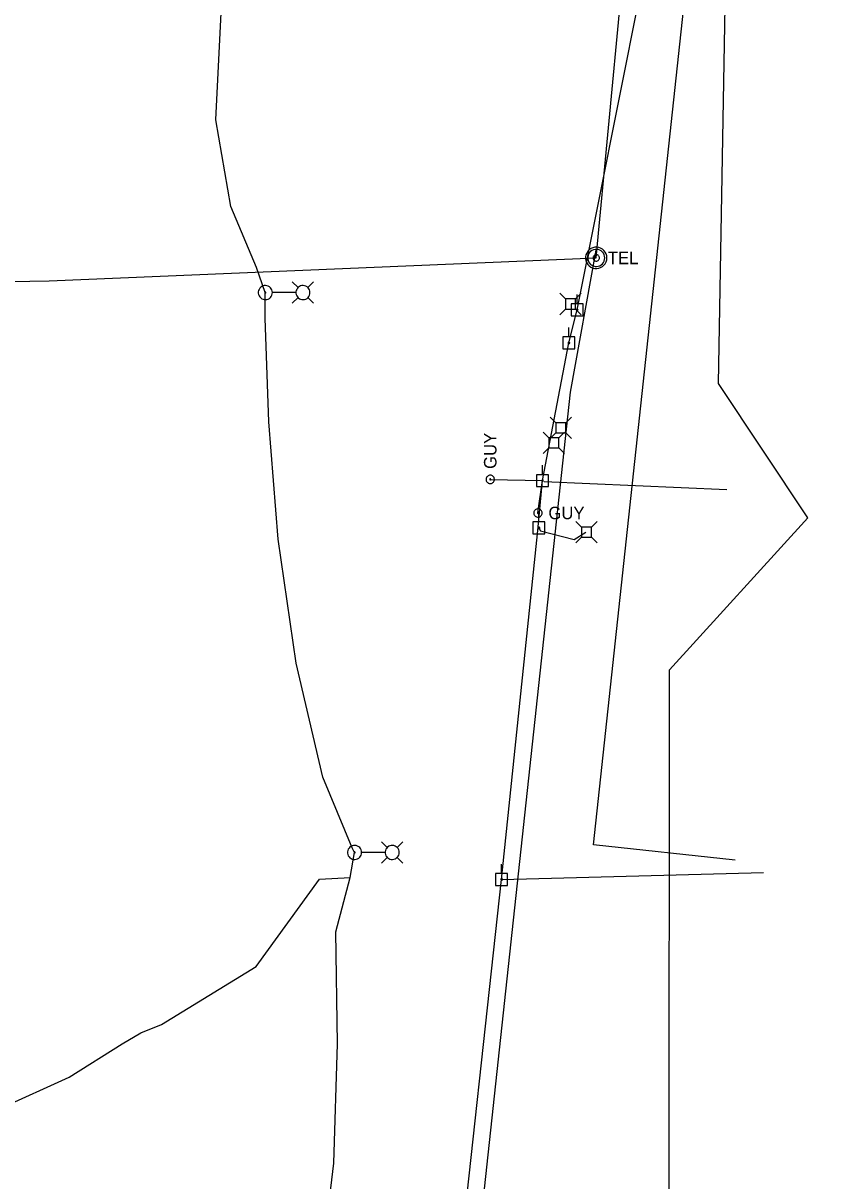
# Model space of a CAD drawing. Extents: x 596028 to 606371, y 330010 to 403088.
# Drawn here: x 604259.3 to 604504.6, y 349407.1 to 349764.2 of the extents above; entities that cross this region are included whole.
import ezdxf

# ---------------------------------------------------------------- set-up
doc = ezdxf.new("R2010")
doc.units = 0
for name, color, linetype in [('E_LTG', 7, 'Continuous'), ('E_LTG_CID', 7, 'Continuous'), ('E_UTL_E', 7, 'Continuous'), ('E_UTL_E_UG', 7, 'Continuous'), ('E_UTL_EGuyWire', 7, 'Continuous'), ('E_UTL_EPowerPole', 7, 'Continuous'), ('E_UTL_G_UG', 7, 'Continuous'), ('E_UTL_Overhead', 7, 'Continuous'), ('E_UTL_T', 7, 'Continuous'), ('E_UTL_T_MH', 7, 'Continuous'), ('E_UTL_T_UG', 7, 'Continuous')]:
    doc.layers.add(name, color=color, linetype=linetype)

msp = doc.modelspace()

# ---------------------------------------------------------------- linework, layer by layer
at = {"layer": 'E_LTG'}
for points in [[(604344.05, 349682.61), (604342.27, 349684.38)], [(604347.09, 349682.61), (604348.87, 349684.38)], [(604336.14, 349681.08), (604336.1, 349681.5), (604335.98, 349681.89), (604335.79, 349682.26), (604335.54, 349682.58), (604335.23, 349682.86), (604334.87, 349683.06), (604334.48, 349683.2), (604334.07, 349683.26), (604333.65, 349683.24), (604333.25, 349683.14), (604332.88, 349682.97), (604332.54, 349682.73), (604332.25, 349682.43), (604332.03, 349682.08), (604331.88, 349681.7), (604331.8, 349681.29), (604331.8, 349680.88), (604331.88, 349680.47), (604332.03, 349680.09), (604332.25, 349679.74), (604332.54, 349679.44), (604332.88, 349679.2), (604333.25, 349679.03), (604333.65, 349678.93), (604334.07, 349678.91), (604334.48, 349678.97), (604334.87, 349679.1), (604335.23, 349679.31), (604335.54, 349679.58), (604335.79, 349679.91), (604335.98, 349680.27), (604336.1, 349680.67), (604336.14, 349681.08)], [(604334.13, 349681.08), (604334.13, 349681.12), (604334.12, 349681.15), (604334.1, 349681.17), (604334.08, 349681.2), (604334.06, 349681.22), (604334.03, 349681.23), (604334, 349681.25), (604333.97, 349681.25), (604333.94, 349681.25), (604333.91, 349681.24), (604333.88, 349681.23), (604333.86, 349681.21), (604333.83, 349681.19), (604333.82, 349681.16), (604333.8, 349681.13), (604333.8, 349681.1), (604333.8, 349681.07), (604333.8, 349681.04), (604333.82, 349681.01), (604333.83, 349680.98), (604333.86, 349680.96), (604333.88, 349680.94), (604333.91, 349680.93), (604333.94, 349680.92), (604333.97, 349680.92), (604334, 349680.92), (604334.03, 349680.93), (604334.06, 349680.95), (604334.08, 349680.97), (604334.1, 349680.99), (604334.12, 349681.02), (604334.13, 349681.05), (604334.13, 349681.08)], [(604343.36, 349681.08), (604336.18, 349681.08)], [(604347.74, 349681.08), (604347.7, 349681.5), (604347.59, 349681.89), (604347.4, 349682.26), (604347.14, 349682.58), (604346.83, 349682.86), (604346.47, 349683.06), (604346.08, 349683.2), (604345.67, 349683.26), (604345.26, 349683.24), (604344.86, 349683.14), (604344.48, 349682.97), (604344.14, 349682.73), (604343.86, 349682.43), (604343.63, 349682.08), (604343.48, 349681.7), (604343.4, 349681.29), (604343.4, 349680.88), (604343.48, 349680.47), (604343.63, 349680.09), (604343.86, 349679.74), (604344.14, 349679.44), (604344.48, 349679.2), (604344.86, 349679.03), (604345.26, 349678.93), (604345.67, 349678.91), (604346.08, 349678.97), (604346.47, 349679.1), (604346.83, 349679.31), (604347.14, 349679.58), (604347.4, 349679.91), (604347.59, 349680.27), (604347.7, 349680.67), (604347.74, 349681.08)], [(604344.05, 349679.56), (604342.27, 349677.78)], [(604347.09, 349679.56), (604348.87, 349677.78)], [(604363.67, 349508.39), (604363.63, 349508.81), (604363.51, 349509.2), (604363.33, 349509.57), (604363.07, 349509.9), (604362.76, 349510.17), (604362.4, 349510.37), (604362.01, 349510.51), (604361.6, 349510.57), (604361.19, 349510.55), (604360.78, 349510.45), (604360.41, 349510.28), (604360.07, 349510.04), (604359.79, 349509.74), (604359.56, 349509.39), (604359.41, 349509.01), (604359.33, 349508.6), (604359.33, 349508.19), (604359.41, 349507.78), (604359.56, 349507.4), (604359.79, 349507.05), (604360.07, 349506.75), (604360.41, 349506.51), (604360.78, 349506.34), (604361.19, 349506.24), (604361.6, 349506.22), (604362.01, 349506.28), (604362.4, 349506.41), (604362.76, 349506.62), (604363.07, 349506.89), (604363.33, 349507.22), (604363.51, 349507.59), (604363.63, 349507.98), (604363.67, 349508.39)], [(604371.58, 349509.92), (604369.8, 349511.69)], [(604375.27, 349508.39), (604375.23, 349508.81), (604375.12, 349509.2), (604374.93, 349509.57), (604374.67, 349509.9), (604374.36, 349510.17), (604374, 349510.37), (604373.61, 349510.51), (604373.2, 349510.57), (604372.79, 349510.55), (604372.39, 349510.45), (604372.01, 349510.28), (604371.67, 349510.04), (604371.39, 349509.74), (604371.16, 349509.39), (604371.01, 349509.01), (604370.93, 349508.6), (604370.93, 349508.19), (604371.01, 349507.78), (604371.16, 349507.4), (604371.39, 349507.05), (604371.67, 349506.75), (604372.01, 349506.51), (604372.39, 349506.34), (604372.79, 349506.24), (604373.2, 349506.22), (604373.61, 349506.28), (604374, 349506.41), (604374.36, 349506.62), (604374.67, 349506.89), (604374.93, 349507.22), (604375.12, 349507.59), (604375.23, 349507.98), (604375.27, 349508.39)], [(604374.62, 349509.92), (604376.4, 349511.69)], [(604361.66, 349508.39), (604361.66, 349508.43), (604361.65, 349508.46), (604361.64, 349508.48), (604361.62, 349508.51), (604361.59, 349508.53), (604361.56, 349508.55), (604361.53, 349508.56), (604361.5, 349508.56), (604361.47, 349508.56), (604361.44, 349508.55), (604361.41, 349508.54), (604361.39, 349508.52), (604361.36, 349508.5), (604361.35, 349508.47), (604361.34, 349508.44), (604361.33, 349508.41), (604361.33, 349508.38), (604361.34, 349508.35), (604361.35, 349508.32), (604361.36, 349508.29), (604361.39, 349508.27), (604361.41, 349508.25), (604361.44, 349508.24), (604361.47, 349508.23), (604361.5, 349508.23), (604361.53, 349508.23), (604361.56, 349508.24), (604361.59, 349508.26), (604361.62, 349508.28), (604361.64, 349508.3), (604361.65, 349508.33), (604361.66, 349508.36), (604361.66, 349508.39)], [(604370.89, 349508.39), (604363.71, 349508.39)], [(604371.58, 349506.87), (604369.8, 349505.09)], [(604374.62, 349506.87), (604376.4, 349505.09)]]:
    msp.add_lwpolyline(points, dxfattribs=at)
at = {"layer": 'E_LTG_CID'}
for points in [[(604351.43, 349381.66), (604355.14, 349412.59), (604356.17, 349449.36), (604355.74, 349483.95), (604360.12, 349500.66), (604361.5, 349508.39), (604360.72, 349509.83), (604351.73, 349531.61), (604343.46, 349566.77), (604337.91, 349605), (604335.03, 349641.22), (604333.89, 349673.15), (604333.96, 349681.08), (604331.24, 349688.88), (604323.28, 349707.64), (604318.66, 349734.37), (604320.35, 349767.38)], [(604140.26, 349539.04), (604140.44, 349538.05), (604141.42, 349532.73), (604144.51, 349495.79), (604157.14, 349473.94), (604176.87, 349449.66), (604193.45, 349435.35), (604211.28, 349426.13), (604226.42, 349425.48), (604229.66, 349426.98), (604237.82, 349430.49), (604238.91, 349431.12), (604240.8, 349430.71), (604252.17, 349429.36), (604273.46, 349439.04), (604289.87, 349449.39), (604295.59, 349452.78), (604301.99, 349455.29), (604331.14, 349473.25)], [(604331.14, 349473.25), (604350.63, 349500.13), (604360.12, 349500.66)]]:
    msp.add_lwpolyline(points, dxfattribs=at)
at = {"layer": 'E_UTL_E'}
for points in [[(604431.44, 349608.7), (604429.69, 349610.45)], [(604434.53, 349608.7), (604436.29, 349610.45)], [(604431.44, 349605.6), (604429.69, 349603.85)], [(604434.53, 349608.7), (604431.44, 349608.7)], [(604431.44, 349608.7), (604431.44, 349605.6)], [(604431.44, 349605.6), (604434.53, 349605.6)], [(604434.53, 349605.6), (604434.53, 349608.7)], [(604434.53, 349605.6), (604436.29, 349603.85)]]:
    msp.add_lwpolyline(points, dxfattribs=at)
at = {"layer": 'E_UTL_E_UG'}
msp.add_line((604406.83, 349500.08), (604487.54, 349502.18), dxfattribs=at)
for points in [[(604478.87, 349505.98), (604435.13, 349510.7), (604469.32, 349827.39), (604442.52, 349839.11)], [(604418.35, 349608.49), (604418.82, 349607.62), (604429.19, 349604.9), (604432.78, 349607.19)]]:
    msp.add_lwpolyline(points, dxfattribs=at)
at = {"layer": 'E_UTL_EGuyWire'}
for p in [(604403.32, 349623.48), (604418.04, 349613.12)]:
    msp.add_line(p, (604419.45, 349623.08), dxfattribs=at)
for points in [[(604403.32, 349624.76), (604403.08, 349624.74), (604402.84, 349624.67), (604402.63, 349624.56), (604402.43, 349624.41), (604402.27, 349624.22), (604402.15, 349624.01), (604402.07, 349623.78), (604402.04, 349623.54), (604402.05, 349623.3), (604402.11, 349623.06), (604402.21, 349622.84), (604402.35, 349622.64), (604402.53, 349622.47), (604402.73, 349622.34), (604402.96, 349622.25), (604403.2, 349622.2), (604403.44, 349622.2), (604403.68, 349622.25), (604403.91, 349622.34), (604404.11, 349622.47), (604404.29, 349622.64), (604404.43, 349622.84), (604404.53, 349623.06), (604404.59, 349623.3), (604404.6, 349623.54), (604404.57, 349623.78), (604404.49, 349624.01), (604404.36, 349624.22), (604404.2, 349624.41), (604404.01, 349624.56), (604403.8, 349624.67), (604403.56, 349624.74), (604403.32, 349624.76)], [(604403.32, 349623.64), (604403.29, 349623.64), (604403.26, 349623.63), (604403.23, 349623.61), (604403.21, 349623.6), (604403.19, 349623.57), (604403.17, 349623.55), (604403.16, 349623.52), (604403.16, 349623.49), (604403.16, 349623.46), (604403.17, 349623.43), (604403.18, 349623.4), (604403.2, 349623.37), (604403.22, 349623.35), (604403.25, 349623.34), (604403.27, 349623.33), (604403.3, 349623.32), (604403.33, 349623.32), (604403.36, 349623.33), (604403.39, 349623.34), (604403.42, 349623.35), (604403.44, 349623.37), (604403.46, 349623.4), (604403.47, 349623.43), (604403.48, 349623.46), (604403.48, 349623.49), (604403.47, 349623.52), (604403.46, 349623.55), (604403.45, 349623.57), (604403.43, 349623.6), (604403.41, 349623.61), (604403.38, 349623.63), (604403.35, 349623.64), (604403.32, 349623.64)], [(604419.32, 349613.12), (604419.3, 349613.36), (604419.23, 349613.6), (604419.12, 349613.81), (604418.97, 349614.01), (604418.78, 349614.17), (604418.57, 349614.29), (604418.34, 349614.37), (604418.1, 349614.4), (604417.86, 349614.39), (604417.62, 349614.33), (604417.4, 349614.23), (604417.2, 349614.09), (604417.03, 349613.91), (604416.9, 349613.71), (604416.81, 349613.48), (604416.76, 349613.24), (604416.76, 349613), (604416.81, 349612.76), (604416.9, 349612.53), (604417.03, 349612.33), (604417.2, 349612.15), (604417.4, 349612.01), (604417.62, 349611.91), (604417.86, 349611.85), (604418.1, 349611.84), (604418.34, 349611.87), (604418.57, 349611.95), (604418.78, 349612.07), (604418.97, 349612.23), (604419.12, 349612.43), (604419.23, 349612.64), (604419.3, 349612.88), (604419.32, 349613.12)], [(604418.2, 349613.12), (604418.2, 349613.15), (604418.19, 349613.18), (604418.17, 349613.21), (604418.16, 349613.23), (604418.13, 349613.25), (604418.11, 349613.27), (604418.08, 349613.28), (604418.05, 349613.28), (604418.02, 349613.28), (604417.99, 349613.27), (604417.96, 349613.26), (604417.93, 349613.24), (604417.91, 349613.22), (604417.9, 349613.19), (604417.89, 349613.17), (604417.88, 349613.14), (604417.88, 349613.1), (604417.89, 349613.07), (604417.9, 349613.05), (604417.91, 349613.02), (604417.93, 349613), (604417.96, 349612.98), (604417.99, 349612.97), (604418.02, 349612.96), (604418.05, 349612.96), (604418.08, 349612.96), (604418.11, 349612.97), (604418.13, 349612.99), (604418.16, 349613.01), (604418.17, 349613.03), (604418.19, 349613.06), (604418.2, 349613.09), (604418.2, 349613.12)]]:
    msp.add_lwpolyline(points, dxfattribs=at)
at = {"layer": 'E_UTL_EPowerPole'}
for points in [[(604431.96, 349677.63), (604428.27, 349677.63)], [(604428.27, 349677.63), (604428.27, 349673.94)], [(604430.12, 349677.63), (604430.12, 349680.54)], [(604431.96, 349673.94), (604431.96, 349677.63)], [(604428.27, 349673.94), (604431.96, 349673.94)], [(604430.39, 349675.79), (604430.38, 349675.84), (604430.37, 349675.88), (604430.35, 349675.92), (604430.32, 349675.95), (604430.29, 349675.98), (604430.25, 349676.01), (604430.21, 349676.02), (604430.16, 349676.03), (604430.12, 349676.03), (604430.07, 349676.02), (604430.03, 349676), (604429.99, 349675.97), (604429.96, 349675.94), (604429.94, 349675.9), (604429.92, 349675.86), (604429.91, 349675.81), (604429.91, 349675.77), (604429.92, 349675.72), (604429.94, 349675.68), (604429.96, 349675.64), (604429.99, 349675.61), (604430.03, 349675.58), (604430.07, 349675.56), (604430.12, 349675.55), (604430.16, 349675.55), (604430.21, 349675.56), (604430.25, 349675.57), (604430.29, 349675.6), (604430.32, 349675.63), (604430.35, 349675.66), (604430.37, 349675.7), (604430.38, 349675.74), (604430.39, 349675.79)], [(604427.56, 349667.42), (604427.56, 349670.33)], [(604429.4, 349667.42), (604425.71, 349667.42)], [(604425.71, 349667.42), (604425.71, 349663.73)], [(604429.4, 349663.73), (604429.4, 349667.42)], [(604425.71, 349663.73), (604429.4, 349663.73)], [(604427.83, 349665.58), (604427.82, 349665.63), (604427.81, 349665.67), (604427.79, 349665.71), (604427.76, 349665.74), (604427.73, 349665.77), (604427.69, 349665.8), (604427.65, 349665.81), (604427.6, 349665.82), (604427.56, 349665.82), (604427.51, 349665.81), (604427.47, 349665.79), (604427.43, 349665.76), (604427.4, 349665.73), (604427.38, 349665.69), (604427.36, 349665.65), (604427.35, 349665.6), (604427.35, 349665.56), (604427.36, 349665.51), (604427.38, 349665.47), (604427.4, 349665.43), (604427.43, 349665.4), (604427.47, 349665.37), (604427.51, 349665.35), (604427.56, 349665.34), (604427.6, 349665.34), (604427.65, 349665.35), (604427.69, 349665.36), (604427.73, 349665.39), (604427.76, 349665.42), (604427.79, 349665.45), (604427.81, 349665.49), (604427.82, 349665.53), (604427.83, 349665.58)], [(604419.42, 349624.92), (604419.42, 349627.83)], [(604421.26, 349624.92), (604417.57, 349624.92)], [(604417.57, 349624.92), (604417.57, 349621.23)], [(604421.26, 349621.23), (604421.26, 349624.92)], [(604417.57, 349621.23), (604421.26, 349621.23)], [(604419.69, 349623.08), (604419.68, 349623.12), (604419.67, 349623.17), (604419.65, 349623.21), (604419.62, 349623.24), (604419.59, 349623.27), (604419.55, 349623.3), (604419.51, 349623.31), (604419.46, 349623.32), (604419.42, 349623.32), (604419.37, 349623.31), (604419.33, 349623.29), (604419.29, 349623.26), (604419.26, 349623.23), (604419.24, 349623.19), (604419.22, 349623.15), (604419.21, 349623.1), (604419.21, 349623.06), (604419.22, 349623.01), (604419.24, 349622.97), (604419.26, 349622.93), (604419.29, 349622.9), (604419.33, 349622.87), (604419.37, 349622.85), (604419.42, 349622.84), (604419.46, 349622.84), (604419.51, 349622.85), (604419.55, 349622.86), (604419.59, 349622.89), (604419.62, 349622.92), (604419.65, 349622.95), (604419.67, 349622.99), (604419.68, 349623.03), (604419.69, 349623.08)], [(604418.32, 349610.33), (604418.32, 349613.24)], [(604420.16, 349610.33), (604416.47, 349610.33)], [(604416.47, 349610.33), (604416.47, 349606.64)], [(604420.16, 349606.64), (604420.16, 349610.33)], [(604416.47, 349606.64), (604420.16, 349606.64)], [(604418.59, 349608.49), (604418.58, 349608.53), (604418.57, 349608.58), (604418.55, 349608.62), (604418.52, 349608.65), (604418.49, 349608.68), (604418.45, 349608.71), (604418.41, 349608.72), (604418.36, 349608.73), (604418.32, 349608.73), (604418.27, 349608.72), (604418.23, 349608.7), (604418.19, 349608.67), (604418.16, 349608.64), (604418.14, 349608.6), (604418.12, 349608.56), (604418.11, 349608.51), (604418.11, 349608.47), (604418.12, 349608.42), (604418.14, 349608.38), (604418.16, 349608.34), (604418.19, 349608.31), (604418.23, 349608.28), (604418.27, 349608.26), (604418.32, 349608.25), (604418.36, 349608.25), (604418.41, 349608.26), (604418.45, 349608.27), (604418.49, 349608.3), (604418.52, 349608.33), (604418.55, 349608.36), (604418.57, 349608.4), (604418.58, 349608.44), (604418.59, 349608.49)], [(604406.8, 349501.92), (604406.8, 349504.83)], [(604408.64, 349501.92), (604404.95, 349501.92)], [(604404.95, 349501.92), (604404.95, 349498.23)], [(604407.07, 349500.08), (604407.06, 349500.13), (604407.05, 349500.17), (604407.03, 349500.21), (604407, 349500.24), (604406.97, 349500.27), (604406.93, 349500.3), (604406.89, 349500.31), (604406.84, 349500.32), (604406.8, 349500.32), (604406.75, 349500.31), (604406.71, 349500.29), (604406.67, 349500.26), (604406.64, 349500.23), (604406.62, 349500.19), (604406.6, 349500.15), (604406.59, 349500.1), (604406.59, 349500.06), (604406.6, 349500.01), (604406.62, 349499.97), (604406.64, 349499.93), (604406.67, 349499.9), (604406.71, 349499.87), (604406.75, 349499.85), (604406.8, 349499.84), (604406.84, 349499.84), (604406.89, 349499.85), (604406.93, 349499.86), (604406.97, 349499.89), (604407, 349499.92), (604407.03, 349499.95), (604407.05, 349499.99), (604407.06, 349500.03), (604407.07, 349500.08)], [(604408.64, 349498.23), (604408.64, 349501.92)], [(604404.95, 349498.23), (604408.64, 349498.23)]]:
    msp.add_lwpolyline(points, dxfattribs=at)
at = {"layer": 'E_UTL_G_UG'}
msp.add_lwpolyline([(604458.44, 349230.36), (604458.62, 349564.73), (604501.29, 349611.61), (604473.68, 349653.04), (604476.02, 349786.93), (604503.78, 349800.81), (604504.65, 349836.13)], dxfattribs=at)
at = {"layer": 'E_UTL_Overhead'}
for points in [[(604494.99, 348355.53), (604494.83, 348462.74), (604497.8, 348607.75), (604375.38, 348800.2), (604377.21, 348948.78), (604379.36, 349092.85), (604380.86, 349222.2), (604382.17, 349247.08), (604392.53, 349369.07), (604406.83, 349500.08), (604417.96, 349607.66), (604419.45, 349623.08), (604427.59, 349665.58), (604430.15, 349675.79), (604462.46, 349838.34)], [(604419.95, 349622.85), (604476.32, 349620.4)]]:
    msp.add_lwpolyline(points, dxfattribs=at)
at = {"layer": 'E_UTL_T'}
for points in [[(604426.53, 349679.12), (604424.78, 349680.87)], [(604429.63, 349679.12), (604431.38, 349680.87)], [(604429.63, 349679.12), (604426.53, 349679.12)], [(604426.53, 349679.12), (604426.53, 349676.02)], [(604429.63, 349676.02), (604429.63, 349679.12)], [(604426.53, 349676.02), (604424.78, 349674.27)], [(604426.53, 349676.02), (604429.63, 349676.02)], [(604429.63, 349676.02), (604431.38, 349674.27)], [(604423.51, 349640.94), (604421.75, 349642.7)], [(604426.6, 349640.94), (604428.35, 349642.7)], [(604421.4, 349636.29), (604419.65, 349638.04)], [(604423.51, 349637.85), (604421.75, 349636.1)], [(604426.6, 349640.94), (604423.51, 349640.94)], [(604423.51, 349640.94), (604423.51, 349637.85)], [(604423.51, 349637.85), (604426.6, 349637.85)], [(604424.5, 349636.29), (604426.25, 349638.04)], [(604426.6, 349637.85), (604426.6, 349640.94)], [(604426.6, 349637.85), (604428.35, 349636.1)], [(604424.5, 349636.29), (604421.4, 349636.29)], [(604421.4, 349636.29), (604421.4, 349633.19)], [(604424.5, 349633.19), (604424.5, 349636.29)], [(604421.4, 349633.19), (604419.65, 349631.44)], [(604421.4, 349633.19), (604424.5, 349633.19)], [(604424.5, 349633.19), (604426.25, 349631.44)]]:
    msp.add_lwpolyline(points, dxfattribs=at)
at = {"layer": 'E_UTL_T_MH'}
for points in [[(604439.3, 349691.79), (604439.24, 349692.42), (604439.06, 349693.02), (604438.78, 349693.57), (604438.39, 349694.07), (604437.92, 349694.48), (604437.37, 349694.79), (604436.78, 349695), (604436.16, 349695.09), (604435.53, 349695.06), (604434.92, 349694.91), (604434.35, 349694.65), (604433.84, 349694.28), (604433.41, 349693.83), (604433.07, 349693.3), (604432.83, 349692.72), (604432.72, 349692.1), (604432.72, 349691.48), (604432.83, 349690.86), (604433.07, 349690.28), (604433.41, 349689.75), (604433.84, 349689.3), (604434.35, 349688.93), (604434.92, 349688.67), (604435.53, 349688.52), (604436.16, 349688.49), (604436.78, 349688.58), (604437.37, 349688.79), (604437.92, 349689.1), (604438.39, 349689.51), (604438.78, 349690.01), (604439.06, 349690.56), (604439.24, 349691.17), (604439.3, 349691.79)], [(604438.64, 349691.79), (604438.59, 349692.29), (604438.45, 349692.77), (604438.22, 349693.22), (604437.91, 349693.61), (604437.53, 349693.94), (604437.1, 349694.19), (604436.62, 349694.36), (604436.13, 349694.43), (604435.63, 349694.4), (604435.14, 349694.29), (604434.68, 349694.08), (604434.27, 349693.79), (604433.93, 349693.42), (604433.65, 349693), (604433.47, 349692.53), (604433.37, 349692.04), (604433.37, 349691.54), (604433.47, 349691.05), (604433.65, 349690.58), (604433.93, 349690.16), (604434.27, 349689.8), (604434.68, 349689.5), (604435.14, 349689.3), (604435.63, 349689.18), (604436.13, 349689.15), (604436.62, 349689.23), (604437.1, 349689.39), (604437.53, 349689.64), (604437.91, 349689.97), (604438.22, 349690.36), (604438.45, 349690.81), (604438.59, 349691.29), (604438.64, 349691.79)], [(604436.99, 349691.79), (604436.97, 349691.98), (604436.92, 349692.16), (604436.83, 349692.33), (604436.72, 349692.47), (604436.58, 349692.6), (604436.41, 349692.69), (604436.23, 349692.75), (604436.05, 349692.78), (604435.86, 349692.77), (604435.68, 349692.73), (604435.51, 349692.65), (604435.35, 349692.54), (604435.22, 349692.4), (604435.12, 349692.24), (604435.05, 349692.07), (604435.02, 349691.88), (604435.02, 349691.7), (604435.05, 349691.51), (604435.12, 349691.34), (604435.22, 349691.18), (604435.35, 349691.04), (604435.51, 349690.93), (604435.68, 349690.86), (604435.86, 349690.81), (604436.05, 349690.8), (604436.23, 349690.83), (604436.41, 349690.89), (604436.58, 349690.98), (604436.72, 349691.11), (604436.83, 349691.26), (604436.92, 349691.42), (604436.97, 349691.6), (604436.99, 349691.79)]]:
    msp.add_lwpolyline(points, dxfattribs=at)
at = {"layer": 'E_UTL_T_UG'}
msp.add_line((604436, 349691.79), (604447.83, 349817.41), dxfattribs=at)
for points in [[(603639.16, 349669.94), (603789.57, 349675.58), (603917.75, 349678.01), (603942.05, 349678.68), (604107.36, 349681.99), (604267.28, 349684.76), (604436, 349691.79)], [(604381.97, 349223.68), (604428.08, 349650.38), (604436, 349694.19)]]:
    msp.add_lwpolyline(points, dxfattribs=at)

# ---------------------------------------------------------------- texts
at = {"layer": 'E_UTL_EGuyWire'}
msp.add_text('GUY', height=3.85, rotation=90, dxfattribs=at).set_placement((604405.24, 349626.69))
msp.add_text('GUY', height=3.85, dxfattribs=at).set_placement((604421.25, 349611.19))
at = {"layer": 'E_UTL_T_MH'}
msp.add_text('TEL', height=3.849, dxfattribs=at).set_placement((604439.57, 349689.85))

doc.saveas('drawing.dxf')
